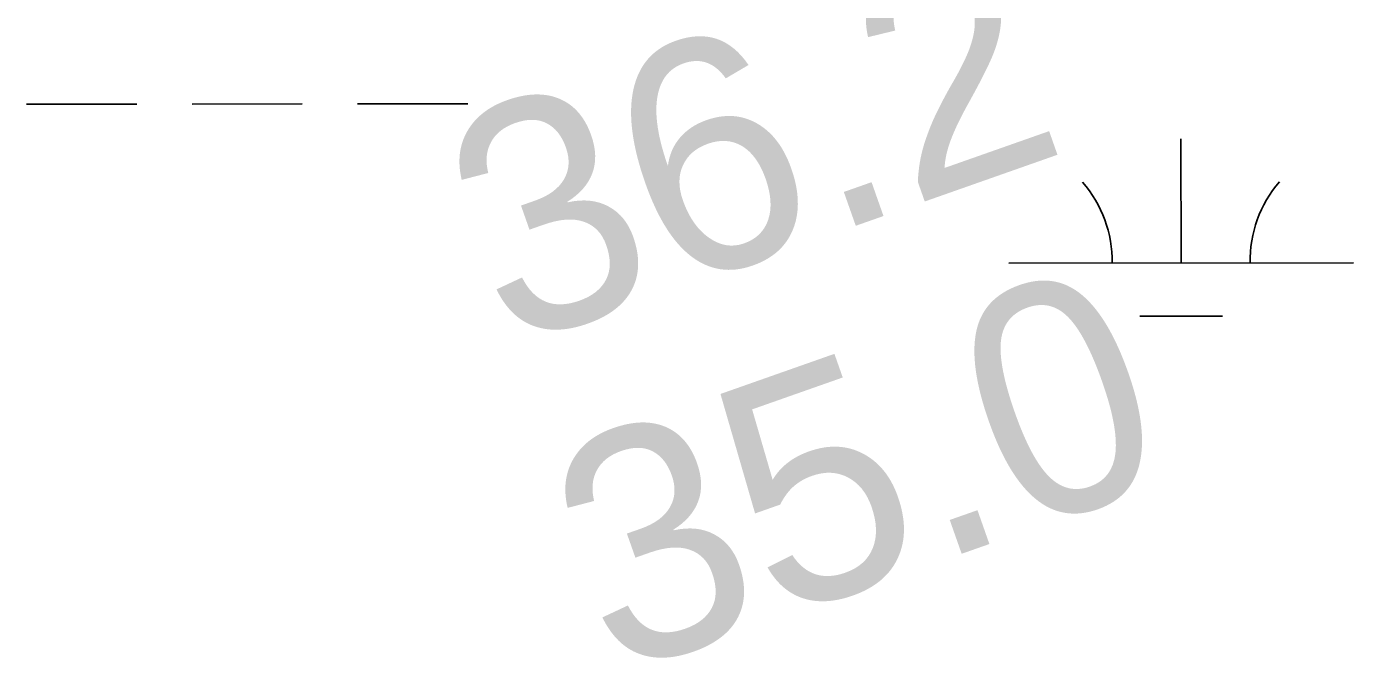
# Model space of a CAD drawing. Extents: x 3297753 to 3335611, y 652252 to 677623.
# Drawn here: x 3318698 to 3319082.9, y 667229.7 to 667414.3 of the extents above; entities that cross this region are included whole.
import ezdxf

# ---------------------------------------------------------------- set-up
doc = ezdxf.new("R2010")
doc.units = 0
doc.layers.add('V-RIVR-RANG', color=7, linetype='Continuous')
doc.layers.add('V-WETL-SWMP', color=7, linetype='Continuous')

msp = doc.modelspace()

# ---------------------------------------------------------------- linework, layer by layer
at = {"layer": 'V-WETL-SWMP'}
for p, q in [((3318698.03, 667391.75), (3318730.03, 667391.78)), ((3318746.03, 667391.8), (3318778.03, 667391.83)), ((3318794.03, 667391.85), (3318826.03, 667391.88)), ((3319032.92, 667345.66), (3319032.89, 667381.66)), ((3318982.92, 667345.61), (3319082.92, 667345.71)), ((3319020.94, 667330.22), (3319044.94, 667330.24))]:
    msp.add_line(p, q, dxfattribs=at)
for centre, start, end in [((3318977.68, 667346.08), 359.2865, 40.8301), ((3319088.17, 667346.19), 139.2865, 180.8301)]:
    msp.add_arc(centre, 35.25, start, end, dxfattribs=at)

# ---------------------------------------------------------------- texts
at = {"layer": 'V-RIVR-RANG'}
for s, p in [('36.2', (3318836.85, 667320.62)), ('35.0', (3318867.57, 667225.42))]:
    msp.add_text(s, height=67, rotation=19.4083, dxfattribs=at).set_placement(p)

doc.saveas('drawing.dxf')
